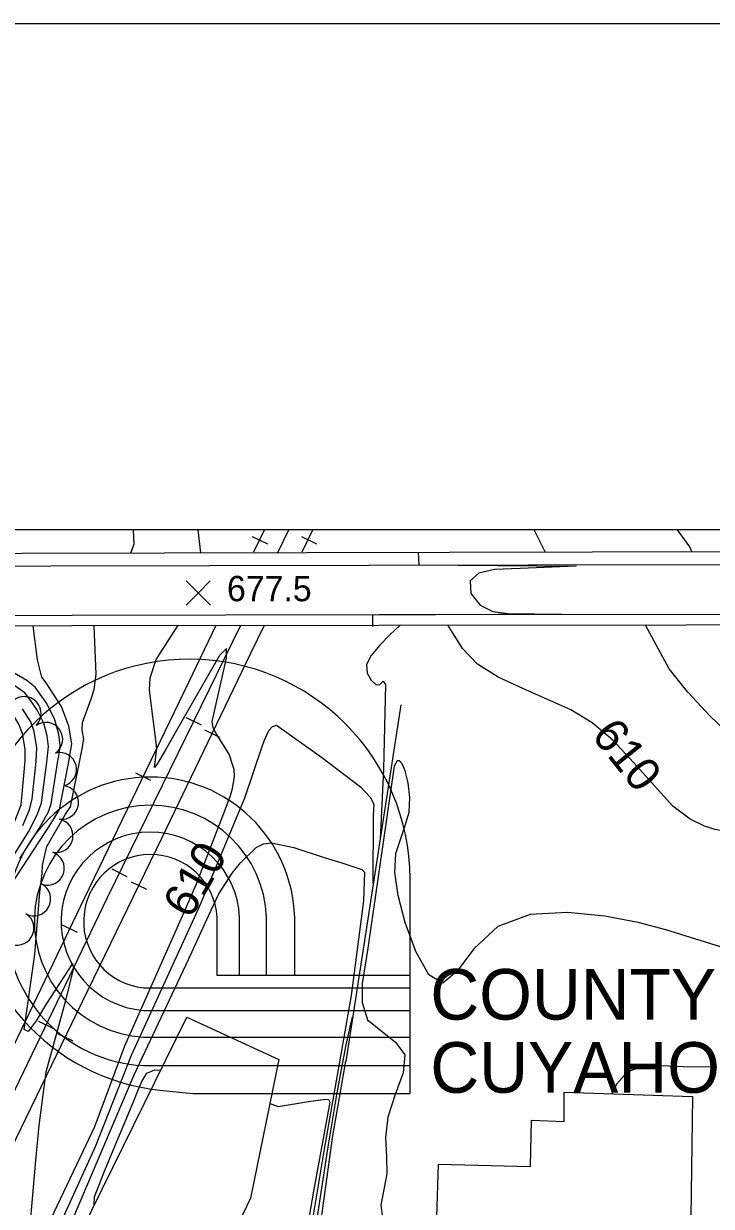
# Model space of a CAD drawing. Extents: x 79600 to 91800, y 75600 to 84400.
# Drawn here: x 85451 to 85859, y 83599 to 84300 of the extents above; entities that cross this region are included whole.
import ezdxf

# ---------------------------------------------------------------- set-up
doc = ezdxf.new("R2010")
doc.units = 0
for name, color, linetype in [('084-085$0$TI_BORDER', 7, 'Continuous'), ('084-085$0$TI_CCLOGO', 7, 'Continuous'), ('084-090$0$BLDG', 7, 'Continuous'), ('084-090$0$BRIDGE', 7, 'Continuous'), ('084-090$0$GRID', 7, 'Continuous'), ('084-090$0$INDEX', 7, 'Continuous'), ('084-090$0$INDXLBL', 7, 'Continuous'), ('084-090$0$INTER', 7, 'Continuous'), ('084-090$0$ROAD', 7, 'Continuous'), ('084-090$0$RR', 7, 'Continuous'), ('084-090$0$SPOTMARK', 7, 'Continuous'), ('084-090$0$SPOTS', 7, 'Continuous'), ('084-090$0$TI_BORDER', 7, 'Continuous'), ('084-090$0$TREES', 7, 'Continuous'), ('084-090$0$WALL', 7, 'Continuous')]:
    doc.layers.add(name, color=color, linetype=linetype)

# ---------------------------------------------------------------- blocks, each defined once
blk = doc.blocks.new('084-090$0$RRTICK100')
blk.add_line((0, -5), (0, 5))
blk = doc.blocks.new('084-090$0$SPOTX')
at = {"layer": '084-090$0$SPOTMARK'}
for p, q in [((-0.37, 0.358), (0.351, -0.358)), ((-0.012, 0), (0.347, 0.358)), ((-0.012, 0), (-0.37, -0.358))]:
    blk.add_line(p, q, dxfattribs=at)

msp = doc.modelspace()

# ---------------------------------------------------------------- linework, layer by layer
at = {"layer": '084-085$0$TI_BORDER'}
msp.add_lwpolyline([(79700, 84300), (86700, 84300), (86700, 79700), (79700, 79700)], close=True, dxfattribs=at)
at = {"layer": '084-085$0$TI_CCLOGO'}
for p, q in [((85565.8, 83735.86), (85565.8, 83770.31)), ((85579.14, 83735.86), (85579.14, 83770.31)), ((85595.03, 83735.86), (85595.03, 83770.31)), ((85611.78, 83735.86), (85611.78, 83770.31)), ((85679.58, 83735.86), (85565.8, 83735.86)), ((85522.18, 83728.56), (85680.22, 83728.56)), ((85522.18, 83715.19), (85680.22, 83715.19)), ((85522.18, 83699.28), (85680.22, 83699.28)), ((85522.18, 83682.51), (85680.22, 83682.51))]:
    msp.add_line(p, q, dxfattribs=at)
msp.add_lwpolyline([(85531.79, 83667.93), (85551.47, 83665.85), (85680.22, 83665.85), (85680.22, 83793.35)], dxfattribs=at)
for centre, radius, start, end in [((85549.35, 83792.47), 130.87, 0.38547, 178.99077), ((85526.27, 83767.96), 85.54, 1.57689, 267.26125), ((85526.27, 83767.96), 68.8, 1.96066, 266.59425), ((85526.27, 83767.96), 52.93, 2.54917, 265.57076), ((85526.27, 83767.96), 39.61, 3.4074, 264.07645), ((85545.49, 83794.18), 126.99, 179.72979, 263.80885)]:
    msp.add_arc(centre, radius, start, end, dxfattribs=at)
at = {"layer": '084-090$0$BLDG'}
for points in [[(85585.51, 83604.01), (85534.09, 83496.2), (85460.08, 83532.99), (85547.86, 83711.25), (85602.3, 83686.16)], [(85771.55, 83666.68), (85847.53, 83664.19), (85845.71, 83535.57), (85851.38, 83477.42), (85803.86, 83427.54), (85702.88, 83428.71), (85703.22, 83410.03), (85708.41, 83384.76), (85674.13, 83385.35), (85680.98, 83411.2), (85680.63, 83430.19), (85640.64, 83430.72), (85642.22, 83536.95), (85737.04, 83534.49), (85737.65, 83550.86), (85718.8, 83551.45), (85718.86, 83561.48), (85695.08, 83561.71), (85696.94, 83624.1), (85751.6, 83622.64), (85752.1, 83650.12), (85771.41, 83649.39)]]:
    msp.add_lwpolyline(points, close=True, dxfattribs=at)
at = {"layer": '084-090$0$BRIDGE'}
for points in [[(85106.16, 83992.19), (85112.25, 83985.3), (86210.38, 83987.97), (86215.71, 83995.74)], [(86213.2, 83937.05), (86207.73, 83943.95), (85115.45, 83942.72), (85107.21, 83932.76)]]:
    msp.add_lwpolyline(points, dxfattribs=at)
at = {"layer": '084-090$0$GRID'}
msp.add_line((90000, 84000), (85000, 84000), dxfattribs=at)
at = {"layer": '084-090$0$INDEX'}
msp.add_line((85556.12, 83986.38), (85554.61, 84000), dxfattribs=at)
for points in [[(85466.95, 83591.16), (85484.7, 83628.11), (85493.38, 83646.32), (85511, 83694.23), (85547.55, 83776.58), (85553.67, 83790.19), (85570.49, 83834.06), (85573.73, 83842.53), (85574.97, 83846.7), (85576.12, 83853.58), (85575.96, 83857.99), (85572.84, 83867.14), (85565.15, 83879.22), (85563.42, 83882.71), (85562.86, 83886.32), (85571.39, 83923.94), (85571.35, 83929.72), (85567.29, 83925.61), (85542.6, 83882.53), (85535.05, 83869.22), (85530.15, 83860.84), (85528.7, 83859.11), (85530.04, 83870.6), (85525.64, 83904.97), (85526.15, 83912.27), (85529.7, 83923.17), (85542.58, 83943.2)], [(85674.08, 83943.35), (85668.21, 83937.7), (85661.97, 83931.43), (85657.02, 83925.6), (85654.42, 83920.11), (85654.81, 83914.99), (85657.14, 83910.83), (85659.95, 83908.38), (85662.06, 83908.06), (85664.28, 83910.34), (85665.53, 83908.31), (85664.33, 83858.18), (85662.38, 83816.58)], [(85927.86, 83871.18), (85923.8, 83856.1), (85921.41, 83846.49), (85914.84, 83835.63), (85904.71, 83820.36), (85899.77, 83814.39), (85896.18, 83812.31), (85891.1, 83816.8), (85887.45, 83819.08), (85876.22, 83821.22), (85868.6, 83820.98), (85861, 83822.42), (85854.6, 83824.37), (85846.1, 83828.48), (85835.95, 83836.16), (85812.6, 83862.14), (85800.31, 83875.38), (85788.04, 83885.62), (85775.38, 83893.36), (85746.94, 83905.93), (85732.43, 83912.59), (85720.06, 83920.39), (85711.17, 83929.62), (85702.73, 83943.38)], [(85450.7, 83824.85), (85454.55, 83834.12), (85456.2, 83840.54), (85458.46, 83862.71), (85458.94, 83870.84), (85457.37, 83880.44), (85455.35, 83886.21), (85450.49, 83893.88)], [(85641.88, 83685.01), (85634.23, 83640.85), (85627.1, 83589.58)]]:
    msp.add_lwpolyline(points, dxfattribs=at)
at = {"layer": '084-090$0$INTER'}
msp.add_line((85760.23, 83986.88), (85753.77, 84000), dxfattribs=at)
for points in [[(85514.42, 83986.28), (85514.78, 83986.83), (85516.63, 83991.75), (85516.32, 84000)], [(85847.24, 83987.09), (85845.92, 83989.93), (85838.58, 84000)], [(85684.97, 83986.69), (85685.37, 83979.23), (85778.7, 83978.55), (85745.36, 83977.13), (85730.27, 83976.42), (85720.9, 83974.39), (85715.73, 83969.84), (85716.13, 83962.34), (85721.75, 83955.37), (85729.17, 83951.61), (85738.4, 83950.38), (85769.79, 83950.01), (85657.98, 83949.41), (85657.95, 83942.7)], [(85327.21, 83592.96), (85375.29, 83708), (85382.28, 83722.76), (85405.19, 83761.32), (85432.33, 83802.21), (85438.64, 83811.89), (85444.08, 83822.75), (85449.6, 83837.07), (85452.08, 83863.09), (85452.05, 83870.04), (85450.53, 83879.36), (85448.32, 83884.83), (85444.69, 83890.75), (85441.42, 83895.34), (85430.62, 83902.23), (85416.04, 83909.56), (85408.62, 83912.67), (85383.39, 83917.08), (85334.11, 83927.93), (85326.89, 83930.71), (85321.44, 83935.76), (85319.28, 83942.95)], [(85382.14, 83589.52), (85389.32, 83620.38), (85406.23, 83671.11), (85413.69, 83699.85), (85418.42, 83721.48), (85418.84, 83730.53), (85416.79, 83745.91), (85416.57, 83748.66), (85466.74, 83825.12), (85472.27, 83834.26), (85477.61, 83861.55), (85479.61, 83873.25), (85477.88, 83883.7), (85473.63, 83895.38), (85464.06, 83909.97), (85461.84, 83912.78), (85459.23, 83922.89), (85456.67, 83943.1)], [(85454.43, 83581.09), (85458.33, 83626.19), (85460.31, 83646.94), (85464.54, 83678.74), (85476.23, 83721.8), (85480.8, 83740.48), (85480.1, 83743.03), (85464.75, 83719.24), (85458.57, 83708.93), (85453.73, 83702.63), (85451.39, 83703.86), (85457.73, 83748.28), (85460.77, 83785.3), (85462.05, 83796.23), (85462.35, 83801.21), (85464.82, 83812.33), (85475.95, 83831.42), (85478.82, 83835.83), (85485.63, 83869.29), (85486.76, 83876.07), (85485.83, 83881.25), (85486, 83885.88), (85491.09, 83899.79), (85492.98, 83905.33), (85494.14, 83914.5), (85492.85, 83943.14)], [(85916.57, 83882.19), (85913.75, 83879.31), (85909.28, 83875.39), (85905.68, 83872.43), (85903.04, 83870.42), (85901.28, 83869.19), (85900.24, 83868.65), (85894.94, 83876.15), (85892.51, 83878.91), (85887.1, 83881.54), (85878.1, 83882.77), (85871.27, 83881.94), (85869.82, 83881.26), (85866.74, 83881.35), (85857.97, 83889.48), (85844.82, 83903.75), (85833.79, 83917.65), (85819.8, 83943.51)], [(85448.78, 83805.27), (85460.4, 83823.08), (85465.84, 83832.85), (85467.52, 83837.66), (85471.23, 83861.93), (85472.27, 83868.15), (85472.72, 83872.45), (85472, 83878.62), (85469.61, 83887.34), (85464.82, 83897.12), (85457.91, 83906.75), (85452.96, 83910.64), (85435.91, 83920.64)], [(85444.42, 83805.91), (85454.06, 83821.04), (85459.4, 83831.43), (85461.75, 83838.26), (85464.84, 83862.32), (85465.83, 83871.64), (85465.02, 83878.01), (85463.06, 83885.36), (85459.32, 83893.02), (85455.01, 83899.24), (85451.83, 83903.34), (85444.79, 83908.35)], [(85469.9, 83582.44), (85493.8, 83634.52), (85515.11, 83688.67), (85555.5, 83777.1), (85582.14, 83841.19), (85592.51, 83871.51), (85593.6, 83874.98), (85596.52, 83881.04), (85598.61, 83883.38), (85601.03, 83884.31), (85627.65, 83865.33), (85650.71, 83847.66), (85656.53, 83841.54), (85658.65, 83837.42), (85658.33, 83830.72), (85658.1, 83790.61)], [(85864.25, 83752.77), (85831.7, 83762.97), (85815.36, 83767.25), (85795.66, 83771.04), (85773.48, 83773.25), (85751.34, 83771.95), (85732.2, 83765), (85718.15, 83751.83), (85707.95, 83738.15), (85699.5, 83731.27), (85691.21, 83736.36), (85683.48, 83750.16), (85677.17, 83767.29), (85673.04, 83783.24), (85671.2, 83796.95), (85671.64, 83808.24), (85677.25, 83824.82), (85679.62, 83832.59), (85680.06, 83841.35), (85678.98, 83850.04), (85677.22, 83857.11), (85675.45, 83861.38), (85673.87, 83863.16), (85672.55, 83863.12), (85670.83, 83859.89), (85655.04, 83752.12), (85651.79, 83731.14), (85651.7, 83719.89), (85655.01, 83709.69), (85671.51, 83696.38), (85676.96, 83688.94), (85676.04, 83678.22), (85671.37, 83665.3), (85666.93, 83652), (85665.66, 83639.77), (85666.28, 83628.66), (85666.41, 83618.34), (85662.76, 83599.86), (85663.89, 83592.56)], [(85473.98, 83576.67), (85516.7, 83676.99), (85548.83, 83745.44), (85560.62, 83771.15), (85566.82, 83784.29), (85574.74, 83796.46), (85579.73, 83802.63), (85589.01, 83811.73), (85593.3, 83813.93), (85598.1, 83814.56), (85611.17, 83811.69), (85629.88, 83805.7), (85639.68, 83802.62), (85647.37, 83800.17), (85651.58, 83798.62), (85653.1, 83797.14), (85652.56, 83780.15), (85645.34, 83723.94), (85629.29, 83632.87), (85622.1, 83590.19)], [(85645.76, 83711.3), (85642, 83694.87), (85636.92, 83667.48), (85631.34, 83634.24), (85624.3, 83587.94), (85619.8, 83531.11), (85612.09, 83468.05), (85608.18, 83350.56), (85607.82, 83341.29), (85608.18, 83333.45), (85609.01, 83328.74), (85610.82, 83324.46), (85613.85, 83321.24), (85629.18, 83314.67), (85634.86, 83312.56), (85641.05, 83309.18), (85645.73, 83304.16), (85647.44, 83297.4), (85645.61, 83283.64)], [(85492.91, 83599.65), (85493.16, 83604.64), (85498.73, 83618.98), (85506.44, 83637.48), (85512.05, 83651.04), (85516.85, 83662.68), (85519.68, 83669.57), (85521.11, 83672.99), (85524.08, 83678.02), (85528.91, 83680.04), (85532.39, 83679.83)], [(85862.05, 83681.47), (85842, 83681.76), (85828.97, 83682.4), (85817.11, 83681.71), (85808.8, 83678.52), (85802.73, 83671.7), (85799.59, 83665.76)], [(85596.96, 83660.03), (85598.22, 83659.56), (85602.05, 83658.23), (85619.92, 83661.23), (85629.99, 83662.6), (85631.81, 83662.48), (85632.65, 83660.78), (85622.88, 83608.14), (85618.3, 83581.86), (85615.1, 83546.16), (85613.64, 83531.13), (85611.63, 83516.34), (85610.51, 83510.97), (85609.27, 83506.92), (85607.81, 83503.35), (85605.96, 83499.64), (85603.17, 83496.07), (85591.15, 83490.9)]]:
    msp.add_lwpolyline(points, dxfattribs=at)
at = {"layer": '084-090$0$ROAD'}
for points in [[(85059.66, 84000), (85059.68, 83993.43), (85063.94, 83984.21), (85070.32, 83979.48), (85076.35, 83978.15), (85152.94, 83977.21), (85278.44, 83978.3), (85750.24, 83979.26), (86208.92, 83979.78), (86245.36, 83979.36), (86320.98, 83982.43), (86356.77, 83984.63), (86364.46, 83987.64), (86366.43, 83991.52), (86366.94, 84000)], [(85000, 83205.77), (85013.58, 83205.91), (85013.41, 83223.51), (85015.21, 83228.93), (85018.88, 83232.67), (85023.49, 83234.26), (85032.76, 83234.35), (85043.1, 83234.76), (85040.52, 83511.4), (85036.97, 83729.2), (85036.52, 83930.83), (85037.69, 83937.78), (85039.81, 83941.97), (85042.1, 83944.47), (85047.79, 83947.15), (85054.26, 83947.83), (85287.38, 83948.9), (85479.89, 83949.41), (85752.53, 83950.1), (86045.72, 83949.6)]]:
    msp.add_lwpolyline(points, dxfattribs=at)
at = {"layer": '084-090$0$RR'}
for p, q in [((85593.91, 84000.26), (85587.43, 83986.71)), ((85622.6, 84000.26), (85615.98, 83986.78)), ((85608.19, 83999.88), (85601.59, 83986.37))]:
    msp.add_line(p, q, dxfattribs=at)
for points in [[(85593.71, 83943.26), (85585.41, 83926.37), (85532.77, 83817.01), (85482.54, 83713.38), (85431.24, 83608.04), (85394.79, 83531.11), (85335.47, 83409.95), (85302.79, 83342.46), (85281.29, 83299.49), (85262.81, 83263.33), (85250.39, 83239.9), (85232.79, 83208.69), (85215.32, 83179.19), (85192.52, 83142.83), (85171.07, 83110.97), (85147.63, 83076.93), (85126.76, 83048.78), (85102.69, 83016.43), (85079.2, 82987.02), (85045.78, 82947.63), (85000, 82893.4)], [(85579.62, 83943.24), (85500.54, 83781.95), (85438.52, 83652.89), (85386.46, 83545.85), (85313.83, 83397.07), (85269.5, 83305.85), (85256.92, 83281.65), (85244.49, 83258.21), (85233.12, 83237.72), (85218.09, 83211.17), (85199.11, 83179.18), (85179.35, 83148.42), (85159.73, 83118.42), (85138.27, 83086.87), (85119.84, 83061.37), (85100.19, 83034.78), (85076.86, 83004.75), (85000, 82911.78)], [(85564.97, 83943.23), (85548.84, 83909.49), (85487.11, 83781.97), (85407.24, 83615.53), (85400.61, 83598.94), (85390.81, 83574.91)]]:
    msp.add_lwpolyline(points, dxfattribs=at)
at = {"layer": '084-090$0$TI_BORDER'}
msp.add_lwpolyline([(84700, 84300), (91700, 84300), (91700, 79700), (84700, 79700)], close=True, dxfattribs=at)
at = {"layer": '084-090$0$TREES'}
for centre, start, end in [((85451.43, 83891.15), 314.95885, 134.95885), ((85464.25, 83875.9), 305.17241, 125.17241), ((85472.48, 83858.03), 284.26893, 104.26893), ((85473.62, 83838.43), 262.38206, 82.38206), ((85470.36, 83818.71), 258.88137, 78.88137), ((85465.21, 83799.43), 251.15233, 71.15233), ((85457.16, 83781.2), 241.22509, 61.22509), ((85447.21, 83763.85), 239.10948, 59.10948)]:
    msp.add_arc(centre, 10, start, end, dxfattribs=at)
at = {"layer": '084-090$0$WALL'}
msp.add_line((85674.64, 83896.37), (85642.14, 83684.85), dxfattribs=at)

# ---------------------------------------------------------------- block references
at = {"layer": '084-090$0$RR'}
for p, rotation in [((85591.15, 83993.96), -115.83144366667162), ((85620.28, 83993.96), -115.83144366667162), ((85551.84, 83886.59), -116.118469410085), ((85562.79, 83879.36), -115.7055902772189), ((85521.89, 83853.82), -115.83144366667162), ((85507.82, 83796.8), -116.11846941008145), ((85519.34, 83789.3), -115.86125588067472), ((85478.38, 83763.78), -115.63441409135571), ((85464.39, 83706.72), -115.66725234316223), ((85475.69, 83699.32), -115.96492494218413)]:
    msp.add_blockref('084-090$0$RRTICK100', p, dxfattribs=dict(at, rotation=rotation))
at = {"layer": '084-090$0$SPOTS', "xscale": 20, "yscale": 20}
msp.add_blockref('084-090$0$SPOTX', (85554.78, 83962.57), dxfattribs=at)

# ---------------------------------------------------------------- texts
at = {"layer": '084-085$0$TI_CCLOGO'}
for s, p in [('COUNTY OF', (85692.18, 83709.73)), ('CUYAHOGA', (85692.18, 83666.37))]:
    msp.add_text(s, height=30, dxfattribs=at).set_placement(p)
at = {"layer": '084-090$0$INDXLBL'}
for rotation, p in [(308.67092, (85787.16, 83877.96)), (59.73365, (85549.87, 83768.68))]:
    msp.add_text('610', height=20, rotation=rotation, dxfattribs=at).set_placement(p)
at = {"layer": '084-090$0$SPOTS'}
msp.add_text('677.5', height=15, dxfattribs=at).set_placement((85571.64, 83957.7))

doc.saveas('drawing.dxf')
